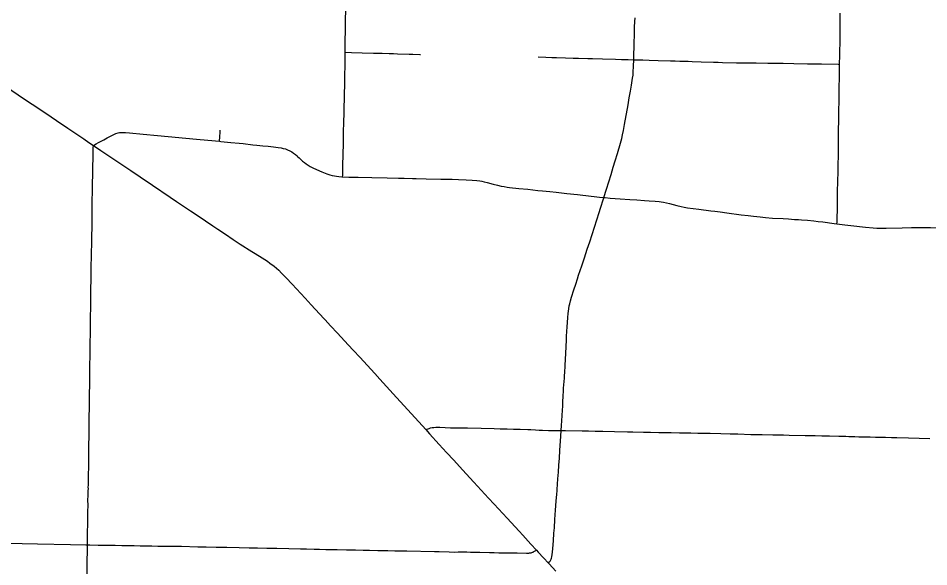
# Model space of a CAD drawing. Extents: x 9078 to 9739, y 4248 to 4966.
# Drawn here: x 9448.2 to 9545.7, y 4579 to 4637.7 of the extents above; entities that cross this region are included whole.
import ezdxf

# ---------------------------------------------------------------- set-up
doc = ezdxf.new("R2010")
doc.units = 0
for name, color, linetype in [('GM_X_County_Road', 7, 'Continuous'), ('GM_X_State_Route', 7, 'Continuous'), ('GM_X_Township_Road', 7, 'Continuous')]:
    doc.layers.add(name, color=color, linetype=linetype)

msp = doc.modelspace()

# ---------------------------------------------------------------- linework, layer by layer
at = {"layer": 'GM_X_County_Road'}
for points in [[(9514.11, 4633.303), (9514.165, 4635.251), (9514.179, 4635.825), (9514.205, 4636.809), (9514.224, 4637.382), (9514.252, 4637.791)], [(9510.914, 4618.561), (9511.187, 4619.444), (9511.675, 4621.01), (9511.908, 4621.796), (9512.128, 4622.501), (9512.365, 4623.287), (9512.69, 4624.388), (9512.82, 4624.863), (9512.912, 4625.263), (9513.012, 4625.745), (9513.123, 4626.392), (9513.498, 4628.492), (9513.624, 4629.219), (9513.751, 4629.946), (9513.865, 4630.591), (9513.986, 4631.318), (9514.028, 4631.644), (9514.056, 4631.971), (9514.092, 4632.627), (9514.11, 4633.303)], [(9456.259, 4624.131), (9456.566, 4624.304), (9456.81, 4624.446), (9457.354, 4624.738), (9457.714, 4624.935), (9458.001, 4625.089), (9458.217, 4625.205), (9458.437, 4625.311), (9458.664, 4625.402), (9458.896, 4625.48), (9459.053, 4625.515), (9459.213, 4625.532), (9459.375, 4625.535), (9459.702, 4625.521), (9460.109, 4625.482), (9461.578, 4625.334), (9463.131, 4625.197), (9464.274, 4625.09), (9466.152, 4624.911), (9467.296, 4624.806), (9468.52, 4624.689), (9469.758, 4624.575)], [(9469.758, 4624.575), (9469.762, 4624.672), (9469.775, 4624.973), (9469.816, 4625.611), (9469.821, 4625.781)], [(9469.758, 4624.575), (9469.908, 4624.562), (9470.969, 4624.454), (9471.866, 4624.363), (9472.275, 4624.325), (9473.335, 4624.215), (9473.743, 4624.174), (9474.394, 4624.107), (9474.964, 4624.046), (9475.535, 4623.987), (9476.022, 4623.928), (9476.345, 4623.875), (9476.584, 4623.822), (9476.818, 4623.753), (9477.047, 4623.67), (9477.269, 4623.568), (9477.482, 4623.449), (9477.687, 4623.317), (9477.879, 4623.172), (9478.059, 4623.014), (9478.12, 4622.961), (9478.297, 4622.795), (9478.358, 4622.742), (9478.657, 4622.467), (9478.844, 4622.305), (9479.039, 4622.153), (9479.244, 4622.014), (9479.457, 4621.888), (9479.75, 4621.737), (9480.123, 4621.565), (9480.728, 4621.308), (9481.263, 4621.097), (9481.573, 4620.988), (9481.811, 4620.92), (9482.052, 4620.866), (9482.295, 4620.827), (9482.54, 4620.8), (9482.868, 4620.779), (9482.937, 4620.776)], [(9482.937, 4620.776), (9483.607, 4620.75), (9484.591, 4620.733), (9486.067, 4620.703), (9487.707, 4620.665), (9488.936, 4620.631), (9489.51, 4620.618), (9490.411, 4620.599), (9490.821, 4620.594), (9491.887, 4620.576), (9493.444, 4620.54), (9494.674, 4620.51), (9495.328, 4620.488), (9496.148, 4620.455), (9496.802, 4620.417), (9497.292, 4620.38), (9497.617, 4620.345), (9497.857, 4620.305), (9498.096, 4620.253), (9498.413, 4620.172), (9499.047, 4620), (9499.524, 4619.88), (9499.923, 4619.786), (9500.245, 4619.721), (9500.569, 4619.672), (9500.814, 4619.642), (9501.793, 4619.541), (9502.772, 4619.441), (9503.831, 4619.325), (9504.321, 4619.277), (9505.136, 4619.196), (9505.788, 4619.122), (9506.931, 4619.003), (9508.072, 4618.877), (9509.539, 4618.713), (9509.864, 4618.674), (9510.435, 4618.61), (9510.884, 4618.564), (9510.914, 4618.561)], [(9506.35, 4593.624), (9506.388, 4594.162), (9506.417, 4594.653), (9506.475, 4595.799), (9506.499, 4596.24), (9506.515, 4596.548), (9506.532, 4596.869), (9506.547, 4597.134), (9506.562, 4597.425), (9506.579, 4597.737), (9506.602, 4598.164), (9506.684, 4599.222), (9506.699, 4599.384), (9506.706, 4599.547), (9506.717, 4599.791), (9506.765, 4600.596), (9506.829, 4601.895), (9506.903, 4603.283), (9506.924, 4603.692), (9506.95, 4604.265), (9506.974, 4604.674), (9507.051, 4605.733), (9507.09, 4606.141), (9507.147, 4606.629), (9507.199, 4606.951), (9507.25, 4607.191), (9507.332, 4607.508), (9507.451, 4607.899), (9507.703, 4608.679), (9507.904, 4609.303), (9508.075, 4609.85), (9508.201, 4610.239), (9508.536, 4611.251), (9508.823, 4612.106), (9509.136, 4613.039), (9509.398, 4613.816), (9509.649, 4614.597), (9510.145, 4616.161), (9510.395, 4616.942), (9510.544, 4617.41), (9510.871, 4618.425), (9510.909, 4618.543), (9510.914, 4618.561)], [(9510.914, 4618.561), (9511.053, 4618.548), (9511.578, 4618.506), (9512.642, 4618.43), (9513.706, 4618.355), (9514.443, 4618.308), (9515.261, 4618.251), (9515.752, 4618.219), (9516.405, 4618.172), (9516.812, 4618.133), (9517.056, 4618.104), (9517.297, 4618.065), (9517.617, 4617.999), (9517.936, 4617.922), (9518.332, 4617.818), (9518.726, 4617.709), (9519.201, 4617.585), (9519.522, 4617.515), (9519.846, 4617.459), (9521.065, 4617.301), (9522.367, 4617.143), (9522.774, 4617.091), (9523.343, 4617.015), (9524.074, 4616.917), (9525.619, 4616.715), (9526.351, 4616.622), (9526.921, 4616.554), (9527.655, 4616.475), (9528.227, 4616.422), (9528.964, 4616.364), (9530.109, 4616.296), (9530.682, 4616.262), (9531.336, 4616.221), (9531.745, 4616.199), (9532.073, 4616.182), (9532.726, 4616.133), (9533.379, 4616.071), (9533.867, 4616.01), (9534.355, 4615.95), (9535.573, 4615.788), (9535.868, 4615.753)], [(9535.868, 4615.753), (9536.712, 4615.649), (9537.364, 4615.572), (9538.913, 4615.397), (9539.728, 4615.307), (9540.138, 4615.272), (9540.466, 4615.264), (9541.123, 4615.272), (9542.846, 4615.316), (9543.83, 4615.335), (9544.404, 4615.341), (9545.306, 4615.342), (9545.879, 4615.333), (9546.534, 4615.308), (9547.107, 4615.276), (9548.253, 4615.202), (9548.577, 4615.19), (9548.82, 4615.174), (9549.142, 4615.159), (9549.196, 4615.157)], [(9505.897, 4587.165), (9505.908, 4587.295), (9505.949, 4587.867), (9505.989, 4588.439), (9506.042, 4589.175), (9506.089, 4589.911), (9506.142, 4590.647), (9506.201, 4591.465), (9506.309, 4593.02), (9506.35, 4593.624)], [(9504.97, 4579.418), (9505.1, 4579.581), (9505.152, 4579.646), (9505.198, 4579.716), (9505.236, 4579.79), (9505.269, 4579.866), (9505.296, 4579.944), (9505.34, 4580.104), (9505.386, 4580.347), (9505.415, 4580.592), (9505.448, 4581.001), (9505.5, 4581.818), (9505.562, 4582.635), (9505.608, 4583.207), (9505.67, 4584.106), (9505.747, 4585.087), (9505.807, 4586.069), (9505.866, 4586.805), (9505.897, 4587.165)]]:
    msp.add_lwpolyline(points, dxfattribs=at)
at = {"layer": 'GM_X_State_Route'}
for points in [[(9446.855, 4630.47), (9448.207, 4629.542), (9448.89, 4629.087), (9449.707, 4628.539), (9450.73, 4627.856), (9451.728, 4627.186)], [(9451.728, 4627.186), (9452.297, 4626.805), (9453.52, 4625.979), (9455.222, 4624.834), (9455.764, 4624.465), (9456.259, 4624.131), (9457.061, 4623.601), (9458.962, 4622.313), (9460.256, 4621.444), (9461.276, 4620.758), (9462.57, 4619.889), (9464.474, 4618.605), (9465.157, 4618.15), (9466.653, 4617.141), (9467.468, 4616.59), (9469.032, 4615.535), (9469.577, 4615.171), (9470.397, 4614.626), (9471.213, 4614.075), (9471.965, 4613.579), (9473.216, 4612.796), (9473.565, 4612.58), (9474.33, 4612.102), (9474.88, 4611.742), (9475.147, 4611.55), (9475.603, 4611.199), (9475.855, 4610.989), (9476.099, 4610.768), (9476.392, 4610.48), (9476.904, 4609.947), (9477.52, 4609.288), (9478.913, 4607.784), (9479.585, 4607.064), (9480.922, 4605.619), (9481.055, 4605.476)], [(9481.055, 4605.476), (9481.646, 4604.837), (9482.373, 4604.056), (9483.545, 4602.795), (9484.104, 4602.195), (9484.774, 4601.473), (9486.373, 4599.712), (9486.921, 4599.103), (9488.692, 4597.166), (9489.907, 4595.831), (9491.829, 4593.72), (9492.226, 4593.284), (9493.275, 4592.132), (9494.051, 4591.285), (9494.826, 4590.438), (9495.773, 4589.415), (9496.985, 4588.079), (9498.54, 4586.388), (9499.153, 4585.727), (9500.549, 4584.224), (9501.828, 4582.838), (9502.215, 4582.414), (9503.099, 4581.445), (9503.694, 4580.805), (9503.882, 4580.604), (9504.439, 4579.997)], [(9504.439, 4579.997), (9504.97, 4579.418), (9505.046, 4579.335), (9505.771, 4578.553)]]:
    msp.add_lwpolyline(points, dxfattribs=at)
at = {"layer": 'GM_X_Township_Road'}
for points in [[(9483.247, 4637.294), (9483.252, 4637.595), (9483.267, 4638.577), (9483.293, 4639.64), (9483.31, 4640.457), (9483.326, 4641.193), (9483.341, 4641.683), (9483.36, 4642.418), (9483.384, 4643.48), (9483.405, 4644.298), (9483.408, 4644.395)], [(9536.155, 4632.813), (9536.166, 4633.791), (9536.196, 4635.594), (9536.201, 4636.167), (9536.208, 4637.067), (9536.211, 4637.722), (9536.21, 4638.295)], [(9483.203, 4634.111), (9483.21, 4635.062), (9483.221, 4635.634), (9483.229, 4636.124), (9483.235, 4636.532), (9483.243, 4637.006)], [(9483.243, 4637.006), (9483.247, 4637.294)], [(9482.937, 4620.776), (9482.943, 4620.933), (9482.955, 4621.256), (9482.962, 4621.501), (9482.972, 4621.911), (9482.998, 4623.222), (9483.02, 4624.287), (9483.042, 4625.435), (9483.073, 4626.746), (9483.09, 4627.483), (9483.102, 4628.22), (9483.121, 4629.12), (9483.128, 4629.447), (9483.162, 4630.84), (9483.175, 4631.414), (9483.184, 4631.823), (9483.195, 4632.477), (9483.198, 4632.805), (9483.203, 4634.111)], [(9483.203, 4634.111), (9483.871, 4634.095), (9485.024, 4634.061), (9486.259, 4634.025), (9487.165, 4634.003), (9487.907, 4633.976), (9488.401, 4633.957), (9488.811, 4633.944), (9490.044, 4633.905), (9490.455, 4633.896), (9491.196, 4633.883), (9491.279, 4633.881)], [(9503.86, 4633.605), (9504.679, 4633.567), (9505.335, 4633.556), (9505.827, 4633.542), (9506.812, 4633.507), (9507.632, 4633.482), (9508.207, 4633.468), (9509.19, 4633.443), (9509.683, 4633.43), (9510.749, 4633.394), (9512.144, 4633.354), (9512.79, 4633.342), (9513.515, 4633.323), (9514.11, 4633.303)], [(9514.11, 4633.303), (9514.165, 4633.3), (9514.687, 4633.288), (9515.097, 4633.282), (9515.753, 4633.262), (9516.737, 4633.227), (9518.05, 4633.192), (9518.542, 4633.175), (9519.034, 4633.16), (9519.935, 4633.14), (9520.345, 4633.132), (9521.329, 4633.099), (9522.642, 4633.062), (9523.133, 4633.042), (9523.624, 4633.024), (9525.094, 4632.992), (9525.585, 4632.983), (9525.913, 4632.976), (9526.241, 4632.973), (9526.814, 4632.977), (9527.223, 4632.975), (9528.453, 4632.953), (9529.356, 4632.936), (9530.095, 4632.928), (9531.244, 4632.902), (9532.721, 4632.876), (9534.199, 4632.852), (9536.005, 4632.816), (9536.155, 4632.813)], [(9535.868, 4615.753), (9535.878, 4615.929), (9535.888, 4616.093), (9535.898, 4616.583), (9535.91, 4617.074), (9535.924, 4617.648), (9535.928, 4618.467), (9535.94, 4619.205), (9535.966, 4620.27), (9535.993, 4621.335), (9536.004, 4621.991), (9536.018, 4623.138), (9536.027, 4623.712), (9536.034, 4624.942), (9536.044, 4625.925), (9536.051, 4626.662), (9536.056, 4626.99), (9536.068, 4627.727), (9536.079, 4628.136), (9536.089, 4628.628), (9536.103, 4629.611), (9536.107, 4630.021), (9536.138, 4631.742), (9536.153, 4632.643), (9536.155, 4632.813)], [(9455.618, 4581.385), (9455.618, 4581.451), (9455.619, 4581.53), (9455.62, 4581.642), (9455.621, 4581.772), (9455.622, 4581.933), (9455.623, 4582.098), (9455.625, 4582.241), (9455.626, 4582.406), (9455.627, 4582.567), (9455.628, 4582.721), (9455.632, 4582.906), (9455.635, 4583.075), (9455.64, 4583.279), (9455.643, 4583.422), (9455.646, 4583.609), (9455.652, 4583.904), (9455.657, 4584.156), (9455.662, 4584.373), (9455.665, 4584.529), (9455.667, 4584.653), (9455.667, 4584.817), (9455.671, 4585.063), (9455.678, 4585.473), (9455.668, 4586.292), (9455.674, 4586.538), (9455.681, 4586.619), (9455.695, 4586.862), (9455.7, 4587.023), (9455.708, 4587.104), (9455.708, 4587.264), (9455.712, 4587.346), (9455.712, 4587.425), (9455.707, 4587.502), (9455.708, 4587.584), (9455.714, 4587.747), (9455.723, 4588.156), (9455.741, 4588.812), (9455.748, 4589.796), (9455.773, 4591.845), (9455.789, 4593.238), (9455.81, 4594.878), (9455.827, 4596.271), (9455.839, 4597.255), (9455.864, 4598.812), (9455.865, 4599.057), (9455.864, 4599.549), (9455.87, 4600.286), (9455.887, 4600.941), (9455.892, 4601.285), (9455.898, 4601.759), (9455.903, 4602.158), (9455.911, 4602.692), (9455.919, 4603.294), (9455.924, 4603.727), (9455.931, 4604.227), (9455.938, 4604.752), (9455.945, 4605.261), (9455.95, 4605.676), (9455.956, 4606.083), (9455.961, 4606.499), (9455.967, 4606.915), (9455.973, 4607.364), (9455.977, 4607.694), (9455.981, 4607.968), (9455.98, 4608.049), (9455.982, 4608.212), (9455.987, 4608.54), (9455.993, 4608.866), (9456.007, 4609.68), (9456.006, 4609.843), (9456.01, 4610.088), (9456.014, 4610.253), (9456.019, 4610.498), (9456.018, 4610.662), (9456.017, 4610.737), (9456.013, 4610.812), (9456.013, 4610.893), (9456.019, 4611.139), (9456.023, 4611.466), (9456.033, 4611.957), (9456.039, 4612.284), (9456.048, 4612.775), (9456.071, 4613.512), (9456.086, 4614.086), (9456.096, 4614.577), (9456.108, 4615.231), (9456.116, 4615.641), (9456.113, 4616.05), (9456.116, 4616.54), (9456.12, 4617.275), (9456.126, 4617.683), (9456.132, 4618.255), (9456.133, 4618.582), (9456.142, 4618.827), (9456.158, 4619.398), (9456.163, 4619.725), (9456.162, 4619.969), (9456.166, 4620.051), (9456.17, 4620.215), (9456.19, 4620.868), (9456.195, 4621.185), (9456.201, 4621.596), (9456.208, 4622.059), (9456.216, 4622.597), (9456.222, 4623.024), (9456.23, 4623.527), (9456.242, 4623.897), (9456.259, 4624.131)], [(9491.829, 4593.72), (9492.204, 4593.849), (9492.359, 4593.903), (9492.521, 4593.942), (9492.685, 4593.962), (9492.931, 4593.971), (9493.342, 4593.964), (9494.488, 4593.924), (9494.98, 4593.913), (9496.293, 4593.892), (9497.77, 4593.859), (9499.164, 4593.824), (9499.82, 4593.804), (9500.559, 4593.788), (9501.215, 4593.769), (9501.951, 4593.748), (9502.771, 4593.733), (9503.098, 4593.724), (9503.589, 4593.701), (9503.998, 4593.676), (9504.326, 4593.66), (9504.981, 4593.64), (9505.555, 4593.635), (9506.21, 4593.626), (9506.35, 4593.624)], [(9506.35, 4593.624), (9506.784, 4593.616), (9508.589, 4593.583), (9509.245, 4593.572), (9509.984, 4593.565), (9510.803, 4593.549), (9512.034, 4593.525), (9513.428, 4593.486), (9514.002, 4593.478), (9515.151, 4593.454), (9515.889, 4593.444), (9516.792, 4593.425), (9517.448, 4593.418), (9518.104, 4593.405), (9519.006, 4593.382), (9520.237, 4593.364), (9520.975, 4593.351), (9522.287, 4593.323), (9523.436, 4593.29), (9524.42, 4593.266), (9525.24, 4593.25), (9526.634, 4593.212), (9527.453, 4593.191), (9527.863, 4593.187), (9529.012, 4593.171), (9529.422, 4593.166), (9530.159, 4593.147), (9530.733, 4593.132), (9532.456, 4593.087), (9533.522, 4593.072), (9534.26, 4593.056), (9535.08, 4593.038), (9536.063, 4593.016), (9536.554, 4593.007), (9536.8, 4593.002), (9537.128, 4592.992), (9537.782, 4592.974), (9538.192, 4592.962), (9538.602, 4592.948), (9539.012, 4592.937), (9539.421, 4592.931), (9539.993, 4592.922), (9540.238, 4592.918), (9540.566, 4592.912), (9541.058, 4592.897), (9541.713, 4592.875), (9542.287, 4592.859), (9543.518, 4592.821), (9544.666, 4592.798), (9545.814, 4592.779)], [(9441.73, 4581.648), (9444.043, 4581.608), (9446.669, 4581.566), (9448.638, 4581.528), (9450.279, 4581.494), (9453.807, 4581.419), (9455.448, 4581.389), (9455.618, 4581.385)], [(9455.415, 4568.531), (9455.429, 4569.46), (9455.439, 4570.279), (9455.466, 4571.919), (9455.47, 4572.178), (9455.475, 4572.483), (9455.479, 4572.714), (9455.484, 4573.005), (9455.49, 4573.412), (9455.495, 4573.69), (9455.501, 4574.043), (9455.506, 4574.362), (9455.51, 4574.613), (9455.515, 4574.911), (9455.52, 4575.237), (9455.526, 4575.603), (9455.53, 4575.84), (9455.534, 4576.098), (9455.556, 4576.829), (9455.593, 4579.206), (9455.596, 4579.616), (9455.605, 4580.762), (9455.618, 4581.385)], [(9455.618, 4581.385), (9455.858, 4581.38), (9456.761, 4581.368), (9457.581, 4581.352), (9458.566, 4581.335), (9459.304, 4581.324), (9460.616, 4581.298), (9461.272, 4581.287), (9461.764, 4581.279), (9462.502, 4581.263), (9463.159, 4581.257), (9464.143, 4581.25), (9465.702, 4581.226), (9467.425, 4581.185), (9468.328, 4581.161), (9469.395, 4581.151), (9470.543, 4581.126), (9471.856, 4581.103), (9472.922, 4581.079), (9473.825, 4581.053), (9474.81, 4581.033), (9475.876, 4581.014), (9477.189, 4580.987), (9478.419, 4580.96), (9479.075, 4580.943), (9479.896, 4580.924), (9480.47, 4580.912), (9481.126, 4580.894), (9481.782, 4580.882), (9482.356, 4580.873), (9483.341, 4580.855), (9484.325, 4580.834), (9485.145, 4580.814), (9485.802, 4580.802), (9486.704, 4580.79), (9486.707, 4580.79)], [(9486.707, 4580.79), (9487.77, 4580.77), (9488.509, 4580.752), (9489.821, 4580.728), (9492.775, 4580.674), (9493.267, 4580.662), (9494.333, 4580.625), (9494.907, 4580.616), (9495.318, 4580.619), (9495.646, 4580.623), (9496.219, 4580.62), (9496.629, 4580.609), (9497.121, 4580.594), (9497.613, 4580.585), (9498.677, 4580.561), (9499.169, 4580.554), (9499.661, 4580.546), (9500.317, 4580.53), (9501.63, 4580.515), (9502.616, 4580.501), (9502.863, 4580.509), (9502.942, 4580.516), (9503.028, 4580.528), (9503.107, 4580.543), (9503.191, 4580.564), (9503.27, 4580.59), (9503.341, 4580.614), (9503.427, 4580.655), (9503.553, 4580.726), (9503.694, 4580.805)]]:
    msp.add_lwpolyline(points, dxfattribs=at)

doc.saveas('drawing.dxf')
